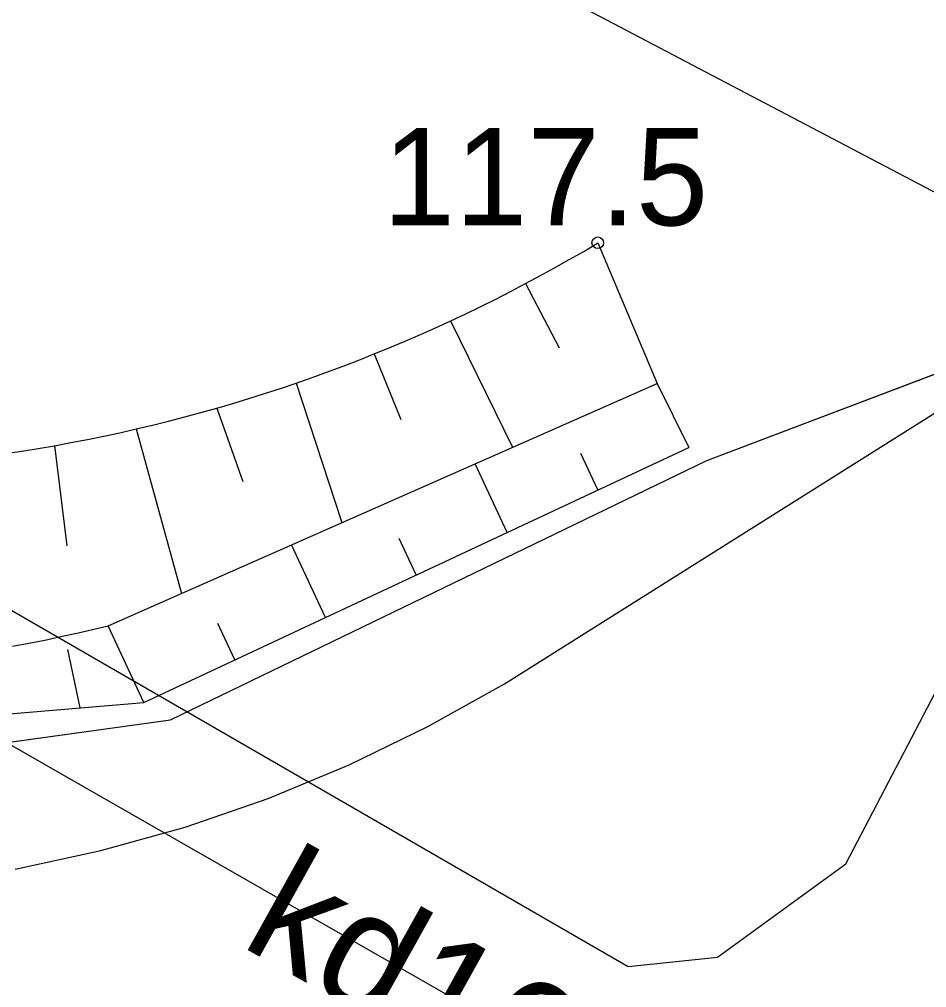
# Model space of a CAD drawing. Extents: x 6434771 to 6436222, y 5663454 to 5664782.
# Drawn here: x 6435412.85 to 6435419.85, y 5663719.28 to 5663726.75 of the extents above; entities that cross this region are included whole.
import ezdxf

# ---------------------------------------------------------------- set-up
doc = ezdxf.new("R2010")
doc.units = 0
for name, color, linetype in [('Warstwa 10', 7, 'Continuous'), ('Warstwa 12', 7, 'Continuous'), ('Warstwa 13', 7, 'Continuous'), ('Warstwa 2', 7, 'Continuous'), ('Warstwa 20', 7, 'Continuous'), ('Warstwa 21', 7, 'Continuous'), ('Warstwa 5', 7, 'Continuous'), ('Warstwa 7', 7, 'Continuous'), ('Warstwa 9', 7, 'Continuous')]:
    doc.layers.add(name, color=color, linetype=linetype)

msp = doc.modelspace()

# ---------------------------------------------------------------- linework, layer by layer
at = {"layer": 'Warstwa 10'}
for p, q in [((6435417.201, 5663724.961), (6435417.31, 5663725.027)), ((6435417.31, 5663725.027), (6435417.767, 5663723.941)), ((6435417.31, 5663725.027), (6435417.767, 5663723.941)), ((6435417.089, 5663724.897), (6435417.201, 5663724.961)), ((6435416.977, 5663724.834), (6435417.089, 5663724.897)), ((6435416.752, 5663724.712), (6435416.864, 5663724.772)), ((6435416.864, 5663724.772), (6435416.977, 5663724.834)), ((6435416.637, 5663724.652), (6435416.752, 5663724.712)), ((6435416.751, 5663724.712), (6435417.013, 5663724.217)), ((6435416.523, 5663724.593), (6435416.637, 5663724.652)), ((6435416.292, 5663724.48), (6435416.407, 5663724.536)), ((6435416.407, 5663724.536), (6435416.523, 5663724.593)), ((6435416.176, 5663724.426), (6435416.292, 5663724.48)), ((6435416.059, 5663724.372), (6435416.176, 5663724.426)), ((6435416.175, 5663724.426), (6435416.652, 5663723.449)), ((6435415.824, 5663724.268), (6435415.942, 5663724.319)), ((6435415.942, 5663724.319), (6435416.059, 5663724.372)), ((6435415.705, 5663724.218), (6435415.824, 5663724.268)), ((6435415.467, 5663724.122), (6435415.586, 5663724.17)), ((6435415.586, 5663724.17), (6435415.705, 5663724.218)), ((6435415.586, 5663724.17), (6435415.79, 5663723.664)), ((6435415.347, 5663724.076), (6435415.467, 5663724.122)), ((6435415.106, 5663723.988), (6435415.226, 5663724.031)), ((6435415.226, 5663724.031), (6435415.347, 5663724.076)), ((6435413.534, 5663722.072), (6435417.767, 5663723.941)), ((6435413.534, 5663722.072), (6435417.767, 5663723.941)), ((6435414.863, 5663723.903), (6435414.984, 5663723.945)), ((6435414.984, 5663723.945), (6435415.106, 5663723.988)), ((6435414.984, 5663723.945), (6435415.336, 5663722.868)), ((6435417.767, 5663723.941), (6435418.011, 5663723.448)), ((6435417.767, 5663723.941), (6435418.011, 5663723.448)), ((6435414.618, 5663723.825), (6435414.74, 5663723.864)), ((6435414.74, 5663723.864), (6435414.863, 5663723.903)), ((6435414.495, 5663723.788), (6435414.618, 5663723.825)), ((6435414.124, 5663723.683), (6435414.248, 5663723.717)), ((6435414.248, 5663723.717), (6435414.372, 5663723.751)), ((6435414.371, 5663723.751), (6435414.571, 5663723.185)), ((6435414.372, 5663723.751), (6435414.495, 5663723.788)), ((6435413.875, 5663723.62), (6435413.999, 5663723.651)), ((6435413.999, 5663723.651), (6435414.124, 5663723.683)), ((6435413.624, 5663723.562), (6435413.75, 5663723.591)), ((6435413.749, 5663723.591), (6435414.099, 5663722.322)), ((6435413.75, 5663723.591), (6435413.875, 5663723.62)), ((6435413.246, 5663723.485), (6435413.373, 5663723.509)), ((6435413.373, 5663723.509), (6435413.499, 5663723.535)), ((6435413.499, 5663723.535), (6435413.624, 5663723.562)), ((6435412.739, 5663723.4), (6435412.866, 5663723.42)), ((6435412.866, 5663723.42), (6435412.994, 5663723.44)), ((6435412.994, 5663723.44), (6435413.12, 5663723.461)), ((6435413.12, 5663723.461), (6435413.246, 5663723.485)), ((6435413.12, 5663723.462), (6435413.214, 5663722.688)), ((6435413.807, 5663721.479), (6435418.011, 5663723.448)), ((6435417.311, 5663723.121), (6435417.18, 5663723.401)), ((6435416.61, 5663722.792), (6435416.363, 5663723.321)), ((6435415.91, 5663722.464), (6435415.779, 5663722.745)), ((6435415.209, 5663722.136), (6435414.947, 5663722.696)), ((6435413.412, 5663722.043), (6435413.534, 5663722.072)), ((6435413.412, 5663722.043), (6435413.534, 5663722.072)), ((6435413.807, 5663721.479), (6435413.534, 5663722.072)), ((6435414.509, 5663721.808), (6435414.378, 5663722.089)), ((6435413.166, 5663721.988), (6435413.29, 5663722.015)), ((6435413.166, 5663721.988), (6435413.29, 5663722.015)), ((6435413.29, 5663722.015), (6435413.412, 5663722.043)), ((6435413.29, 5663722.015), (6435413.412, 5663722.043)), ((6435412.796, 5663721.915), (6435412.92, 5663721.938)), ((6435412.796, 5663721.915), (6435412.92, 5663721.938)), ((6435412.92, 5663721.938), (6435413.044, 5663721.962)), ((6435412.92, 5663721.938), (6435413.044, 5663721.962)), ((6435413.044, 5663721.962), (6435413.166, 5663721.988)), ((6435413.044, 5663721.962), (6435413.166, 5663721.988)), ((6435413.318, 5663721.439), (6435413.222, 5663721.89)), ((6435409.903, 5663721.156), (6435413.807, 5663721.479))]:
    msp.add_line(p, q, dxfattribs=at)
at = {"layer": 'Warstwa 12'}
msp.add_lwpolyline([(6435426.817, 5663721.789), (6435404.909, 5663733.297), (6435400.235, 5663732.133), (6435395.556, 5663734.79), (6435378.025, 5663745.196)], dxfattribs=at)
at = {"layer": 'Warstwa 13'}
msp.add_circle((6435417.31, 5663725.027), 0.045, dxfattribs=at)
at = {"layer": 'Warstwa 2'}
msp.add_lwpolyline([(6435400.477, 5663725.74), (6435404.309, 5663722.554), (6435406.577, 5663721.566), (6435411.561, 5663721.006), (6435414.015, 5663721.347), (6435418.15, 5663723.347), (6435421.114, 5663724.471), (6435425.102, 5663725.113), (6435427.854, 5663723.68)], dxfattribs=at)
at = {"layer": 'Warstwa 20'}
for p, q in [((6435417.201, 5663724.961), (6435417.31, 5663725.027)), ((6435417.089, 5663724.897), (6435417.201, 5663724.961)), ((6435416.977, 5663724.834), (6435417.089, 5663724.897)), ((6435416.752, 5663724.712), (6435416.864, 5663724.772)), ((6435416.864, 5663724.772), (6435416.977, 5663724.834)), ((6435416.637, 5663724.652), (6435416.752, 5663724.712)), ((6435416.523, 5663724.593), (6435416.637, 5663724.652)), ((6435416.292, 5663724.48), (6435416.407, 5663724.536)), ((6435416.407, 5663724.536), (6435416.523, 5663724.593)), ((6435416.176, 5663724.426), (6435416.292, 5663724.48)), ((6435416.059, 5663724.372), (6435416.176, 5663724.426)), ((6435415.824, 5663724.268), (6435415.942, 5663724.319)), ((6435415.942, 5663724.319), (6435416.059, 5663724.372)), ((6435415.705, 5663724.218), (6435415.824, 5663724.268)), ((6435415.467, 5663724.122), (6435415.586, 5663724.17)), ((6435415.586, 5663724.17), (6435415.705, 5663724.218)), ((6435415.347, 5663724.076), (6435415.467, 5663724.122)), ((6435415.106, 5663723.988), (6435415.226, 5663724.031)), ((6435415.226, 5663724.031), (6435415.347, 5663724.076)), ((6435414.863, 5663723.903), (6435414.984, 5663723.945)), ((6435414.984, 5663723.945), (6435415.106, 5663723.988)), ((6435414.618, 5663723.825), (6435414.74, 5663723.864)), ((6435414.74, 5663723.864), (6435414.863, 5663723.903)), ((6435414.495, 5663723.788), (6435414.618, 5663723.825)), ((6435414.124, 5663723.683), (6435414.248, 5663723.717)), ((6435414.248, 5663723.717), (6435414.372, 5663723.751)), ((6435414.372, 5663723.751), (6435414.495, 5663723.788)), ((6435413.875, 5663723.62), (6435413.999, 5663723.651)), ((6435413.999, 5663723.651), (6435414.124, 5663723.683)), ((6435413.624, 5663723.562), (6435413.75, 5663723.591)), ((6435413.75, 5663723.591), (6435413.875, 5663723.62)), ((6435413.246, 5663723.485), (6435413.373, 5663723.509)), ((6435413.373, 5663723.509), (6435413.499, 5663723.535)), ((6435413.499, 5663723.535), (6435413.624, 5663723.562)), ((6435412.739, 5663723.4), (6435412.866, 5663723.42)), ((6435412.866, 5663723.42), (6435412.994, 5663723.44)), ((6435412.994, 5663723.44), (6435413.12, 5663723.461)), ((6435413.12, 5663723.461), (6435413.246, 5663723.485)), ((6435413.807, 5663721.479), (6435418.011, 5663723.448)), ((6435409.903, 5663721.156), (6435413.807, 5663721.479))]:
    msp.add_line(p, q, dxfattribs=at)
at = {"layer": 'Warstwa 21'}
for p, q in [((6435413.534, 5663722.072), (6435417.767, 5663723.941)), ((6435413.534, 5663722.072), (6435417.767, 5663723.941)), ((6435413.412, 5663722.043), (6435413.534, 5663722.072)), ((6435413.412, 5663722.043), (6435413.534, 5663722.072)), ((6435413.166, 5663721.988), (6435413.29, 5663722.015)), ((6435413.166, 5663721.988), (6435413.29, 5663722.015)), ((6435413.29, 5663722.015), (6435413.412, 5663722.043)), ((6435413.29, 5663722.015), (6435413.412, 5663722.043)), ((6435412.796, 5663721.915), (6435412.92, 5663721.938)), ((6435412.796, 5663721.915), (6435412.92, 5663721.938)), ((6435412.92, 5663721.938), (6435413.044, 5663721.962)), ((6435412.92, 5663721.938), (6435413.044, 5663721.962)), ((6435413.044, 5663721.962), (6435413.166, 5663721.988)), ((6435413.044, 5663721.962), (6435413.166, 5663721.988))]:
    msp.add_line(p, q, dxfattribs=at)
at = {"layer": 'Warstwa 5'}
for p, q in [((6435416.589, 5663721.625), (6435421.114, 5663724.471)), ((6435418.15, 5663723.347), (6435421.114, 5663724.471)), ((6435414.015, 5663721.347), (6435418.15, 5663723.347)), ((6435415.999, 5663721.294), (6435416.589, 5663721.625)), ((6435411.561, 5663721.006), (6435414.015, 5663721.347)), ((6435415.391, 5663720.998), (6435415.999, 5663721.294)), ((6435414.766, 5663720.74), (6435415.391, 5663720.998)), ((6435414.127, 5663720.519), (6435414.766, 5663720.74)), ((6435413.476, 5663720.337), (6435414.127, 5663720.519)), ((6435412.816, 5663720.194), (6435413.476, 5663720.337))]:
    msp.add_line(p, q, dxfattribs=at)
at = {"layer": 'Warstwa 7'}
for points in [[(6435367.2417, 5663729.5232), (6435374.765, 5663743.152), (6435375.75, 5663743.5), (6435387.847, 5663736.603), (6435417.543, 5663719.444), (6435418.234, 5663719.515), (6435419.223, 5663720.234), (6435421.557, 5663724.706), (6435423.255, 5663725.355), (6435424.546, 5663724.59), (6435426.224, 5663723.589), (6435427.499, 5663723.034)], [(6435377.78, 5663740.99), (6435395.59, 5663730.999), (6435419.418, 5663717.351)]]:
    msp.add_lwpolyline(points, dxfattribs=at)
at = {"layer": 'Warstwa 9'}
for p, q in [((6435416.589, 5663721.625), (6435421.114, 5663724.471)), ((6435415.999, 5663721.294), (6435416.589, 5663721.625)), ((6435415.391, 5663720.998), (6435415.999, 5663721.294)), ((6435414.766, 5663720.74), (6435415.391, 5663720.998)), ((6435414.127, 5663720.519), (6435414.766, 5663720.74)), ((6435413.476, 5663720.337), (6435414.127, 5663720.519)), ((6435412.816, 5663720.194), (6435413.476, 5663720.337))]:
    msp.add_line(p, q, dxfattribs=at)

# ---------------------------------------------------------------- texts
at = {"layer": 'Warstwa 13'}
msp.add_text('117.5', height=0.75, dxfattribs=at).set_placement((6435415.652, 5663725.162))
at = {"layer": 'Warstwa 7'}
msp.add_text('kd160', height=0.9, rotation=330.88886, dxfattribs=at).set_placement((6435414.5384, 5663719.6091))

doc.saveas('drawing.dxf')
